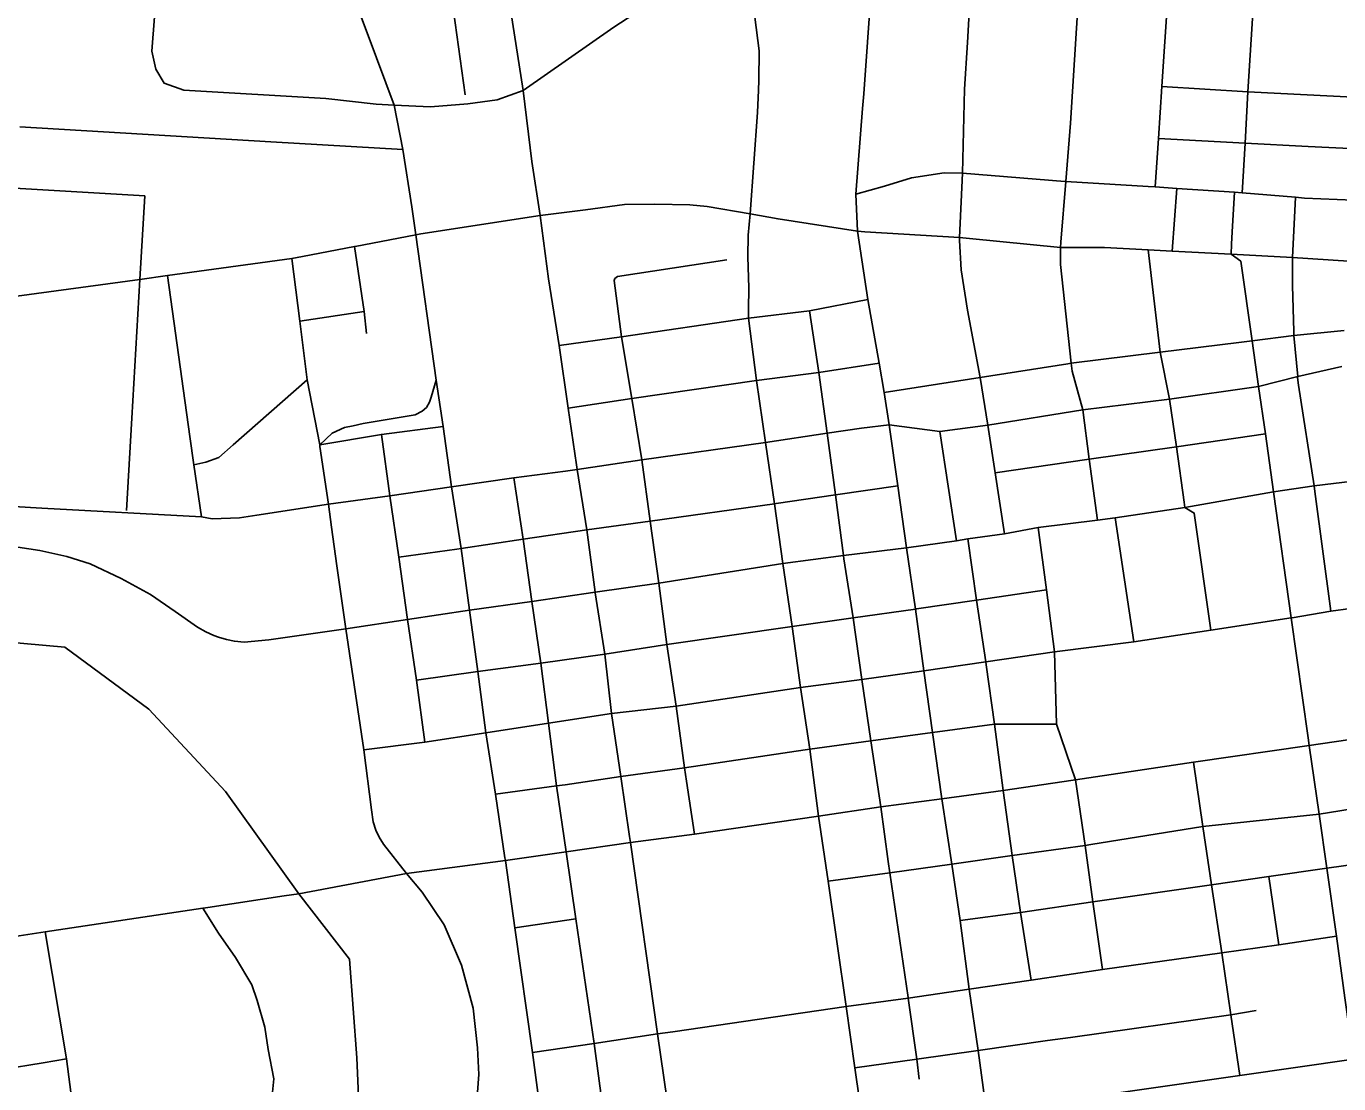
# Model space of a CAD drawing. Extents: x 1729596 to 1934326, y 644115 to 911751.
# Drawn here: x 1825769 to 1830964, y 714125 to 718312 of the extents above; entities that cross this region are included whole.
import ezdxf

# ---------------------------------------------------------------- set-up
doc = ezdxf.new("R2010")
doc.units = 0
for name, color, linetype in [('GM_X_City_Street', 7, 'Continuous'), ('GM_X_State_Route', 7, 'Continuous'), ('GM_X_Township', 7, 'Continuous'), ('GM_X_US_Route', 7, 'Continuous')]:
    doc.layers.add(name, color=color, linetype=linetype)

msp = doc.modelspace()

# ---------------------------------------------------------------- linework, layer by layer
at = {"layer": 'GM_X_City_Street'}
for points in [[(1829864.5, 717457.2), (1829883.8, 717697.1), (1829902.3, 717928.1), (1829949.6, 718681), (1829954.9, 718783.2), (1829963, 718939.6), (1829968.9, 718991.1)], [(1829494.3, 718246.7), (1829505.4, 718435.4), (1829558.9, 718871.4)], [(1827947.3, 716575.2), (1827913.9, 716799.2), (1827877.9, 717047.6), (1827836.6, 717311.1), (1827803.1, 717561.9), (1827770.5, 717776.8), (1827736.1, 718057.6), (1827667.9, 718498), (1827635.7, 718731.5), (1827625.4, 718808.1)], [(1830237.2, 717675.6), (1830251.3, 717866.8), (1830263.8, 718073.6), (1830310, 718764)], [(1830582.1, 717652.2), (1830593.4, 717848.4), (1830604.3, 718052.6), (1830627.3, 718403.7), (1830645.3, 718685.7)], [(1826288.1, 718503.9), (1826265.7, 718212.8), (1826282.2, 718141.1), (1826315.3, 718085.9), (1826392.5, 718058.3), (1826955.1, 718025.3), (1827153.7, 718003.2), (1827224.8, 717999.5), (1827368.8, 717992.2), (1827516.9, 718004.8), (1827633.5, 718019.8), (1827736.1, 718057.6), (1828094.7, 718307.7), (1828339.8, 718469.3)], [(1827121.9, 718275.5), (1827053.8, 718458.6), (1827054.4, 718469.9)], [(1827506.3, 718040.4), (1827447.5, 718468.7)], [(1827664, 715019.2), (1827626.9, 715271.3), (1827588.7, 715513.5), (1827557.1, 715756.7), (1827522.9, 716000.2), (1827490, 716244.3), (1827452.8, 716488.3), (1827418.8, 716727.4), (1827392, 716910.3), (1827310.9, 717486), (1827294.6, 717597), (1827259.5, 717823.9), (1827224.8, 717999.5), (1827121.9, 718275.5)], [(1829463.7, 717462.8), (1829463.1, 717475.6), (1829475.3, 717729.6), (1829483.4, 718062.9), (1829494.3, 718246.7)], [(1830263.8, 718073.6), (1830604.3, 718052.6), (1831048.3, 718029.6)], [(1825742.9, 717912.8), (1826736.6, 717854.5)], [(1830251.3, 717866.8), (1830593.4, 717848.4), (1830842.9, 717835.8), (1831035.3, 717826.8)], [(1826736.6, 717854.5), (1827259.5, 717823.9)], [(1824757.4, 717730.6), (1824993.8, 717730.7), (1825677.7, 717673.2), (1826238.2, 717640.7)], [(1829052.9, 717647.4), (1829166.3, 717678.5), (1829273, 717711.9), (1829401.9, 717731.9), (1829475.3, 717729.6), (1829879.7, 717697.3), (1829883.8, 717697.1), (1830210.6, 717677.4), (1830237.2, 717675.6), (1830323.8, 717669.9), (1830551.6, 717654.8), (1830582.1, 717652.2), (1830792.6, 717634.6), (1830829.3, 717631.6), (1831022.3, 717623.2)], [(1830305.3, 717421.6), (1830323.8, 717669.9)], [(1826218.1, 717309.2), (1826238.2, 717640.7)], [(1827331.1, 717489.1), (1827803.1, 717561.9), (1827983, 717585.3), (1828137.3, 717606.2), (1828257.2, 717607.2), (1828395.2, 717605), (1828463.7, 717597.8), (1828635, 717568.5), (1828745.2, 717548.9), (1829059.8, 717499.8), (1829088.4, 717498.1)], [(1830542.3, 717498), (1830551.6, 717654.8)], [(1830786.2, 717102.6), (1830781.1, 717285.1), (1830781.3, 717396.7), (1830792.6, 717634.6)], [(1827070.4, 717439.8), (1827310.9, 717486), (1827331.1, 717489.1)], [(1829088.4, 717498.1), (1829463.1, 717475.6), (1829502.5, 717471.7)], [(1829641, 716301.6), (1829604.5, 716543.8), (1829575, 716732.2), (1829544.7, 716920.5), (1829495.3, 717187), (1829469.1, 717347.2), (1829463.7, 717462.8)], [(1829502.5, 717471.7), (1829862.8, 717435.6), (1829915.7, 717435.6)], [(1830010, 716356.2), (1829976.8, 716597.6), (1829951.6, 716793.3), (1829908.5, 716945.5), (1829905.1, 716977.1), (1829862.8, 717367.8), (1829862.8, 717435.6), (1829864.5, 717457.2)], [(1830843, 715494.2), (1830776.7, 715968.9), (1830706, 716467.7), (1830674.1, 716697.6), (1830646.1, 716885.5), (1830621.3, 717066.6), (1830576.2, 717380.9), (1830538.3, 717409.4), (1830539.3, 717448.2), (1830542.3, 717498)], [(1825652.9, 717232.3), (1826218.1, 717309.2), (1826327.4, 717324.8), (1826820.1, 717392.5), (1826861.8, 717400.3)], [(1826861.8, 717400.3), (1827068.1, 717439.4), (1827070.4, 717439.8)], [(1827116.2, 717094.7), (1827106.8, 717182.9), (1827068.1, 717439.4)], [(1829915.7, 717435.6), (1830037.2, 717435.6), (1830209.9, 717426.6), (1830305.3, 717421.6), (1830538.3, 717409.4), (1830781.3, 717396.7), (1831003.5, 717381.9)], [(1830352.2, 716426.8), (1830321.7, 716647), (1830294.5, 716835.6), (1830258.1, 717021.6), (1830209.9, 717426.6)], [(1826881, 716912), (1826851.7, 717144.2), (1826820.1, 717392.5)], [(1828098.6, 717313.3), (1828109, 717320.9), (1828542.1, 717386.2)], [(1826165.7, 716394.2), (1826186.6, 716759.3), (1826218.1, 717309.2)], [(1826416.9, 716687.4), (1826327.4, 717324.8)], [(1828382.8, 715322.9), (1828375.1, 715376.1), (1828341.6, 715620.2), (1828305.1, 715863.5), (1828272.8, 716106.7), (1828239.1, 716351.9), (1828206.1, 716595), (1828165.6, 716838.4), (1828125.6, 717082.4), (1828095.8, 717305), (1828098.6, 717313.3)], [(1827877.9, 717047.6), (1828125.6, 717082.4), (1828627.4, 717155.7), (1828868.8, 717185.2), (1829099.8, 717229.7)], [(1826851.7, 717144.2), (1827106.8, 717182.9)], [(1829005.9, 716202.4), (1829003.9, 716215.7), (1828971.7, 716457), (1828939.6, 716700.9), (1828906.6, 716941.3), (1828868.8, 717185.2)], [(1830568.8, 717060.1), (1830621.3, 717066.6), (1830786.6, 717087.4), (1830986.1, 717107.4)], [(1830805.7, 716891.2), (1830801.1, 716920.6), (1830802.9, 716924.7), (1830786.6, 717087.4), (1830786.6, 717088.3), (1830786.2, 717102.6)], [(1829891.5, 716975), (1829905.1, 716977.1), (1830258.1, 717021.6), (1830568.8, 717060.1)], [(1827913.9, 716799.2), (1828165.6, 716838.4), (1828659.7, 716908.8), (1828906.6, 716941.3), (1829144.6, 716977.8)], [(1829165.3, 716861.5), (1829544.7, 716920.5), (1829891.5, 716975)], [(1826432.5, 716575.8), (1826480.4, 716585.9), (1826530.8, 716603.8), (1826587.4, 716653.9), (1826881.1, 716911.6)], [(1826931.6, 716647.8), (1826930.8, 716653.9), (1826881.1, 716911.6), (1826881, 716912)], [(1827392, 716910.3), (1827371.8, 716843.7), (1827364.5, 716822.9), (1827353.1, 716802), (1827336.4, 716787.4), (1827308.3, 716772.9), (1827103.1, 716738.5), (1827063.4, 716730.2)], [(1830870.2, 716470.2), (1830867.3, 716492.2), (1830805.7, 716891.2)], [(1827063.4, 716730.2), (1827028.1, 716722.9), (1826980.2, 716700), (1826930.8, 716653.9)], [(1826930.8, 716653.9), (1827175, 716695.4), (1827418.8, 716727.4)], [(1826462.9, 716369), (1826432.5, 716575.8), (1826416.9, 716687.4)], [(1827346.3, 715477.4), (1827313.2, 715722.8), (1827277.6, 715962.4), (1827244.3, 716209.6), (1827208.7, 716451.8), (1827175, 716695.4)], [(1829451.8, 716274.7), (1829385.8, 716707)], [(1829604.5, 716543.8), (1829976.8, 716597.6), (1830321.7, 716647), (1830674.1, 716697.6)], [(1826977.7, 716328.3), (1826965.1, 716419.9), (1826931.6, 716647.8)], [(1828020.9, 716067.8), (1828020.4, 716071.6), (1827988.2, 716317.2), (1827950.1, 716556.8), (1827947.3, 716575.2)], [(1827906, 715043.1), (1827867.8, 715303.7), (1827835.6, 715552.3), (1827805.4, 715790.5), (1827770.4, 716034.2), (1827735.6, 716280.8), (1827699.2, 716523.8)], [(1828737.8, 716421.5), (1828971.7, 716457), (1829219.1, 716491.7)], [(1830933.3, 715995.3), (1830870.2, 716470.2)], [(1827988.2, 716317.2), (1828239.1, 716351.9), (1828731.3, 716420.5), (1828737.8, 716421.5)], [(1830458.1, 715921.1), (1830392.3, 716383.9), (1830355.1, 716406), (1830352.2, 716426.8)], [(1830152.7, 715874.1), (1830079.5, 716365.6)], [(1827136.1, 715209.6), (1827105.5, 715446.6), (1827033.4, 715925.7), (1826998.6, 716175.7), (1826977.7, 716328.3)], [(1827473.3, 716241.9), (1827490, 716244.3), (1827735.6, 716280.8), (1827988.2, 716317.2)], [(1829922.9, 715327.9), (1829847.3, 715547.8), (1829838.8, 715835), (1829807.3, 716080), (1829774, 716326.4)], [(1829568.9, 715783.8), (1829567.2, 715795.5), (1829529.9, 716039.4), (1829496, 716281.6)], [(1827244.3, 716209.6), (1827473.3, 716241.9)], [(1828763.4, 716184.4), (1829003.9, 716215.7), (1829253.9, 716246.9)], [(1829152.3, 715220.9), (1829111.5, 715482.2), (1829076.8, 715725.2), (1829042, 715969.1), (1829005.9, 716202.4)], [(1828157, 715103.2), (1828122.7, 715340.7), (1828085.6, 715590.7), (1828058.8, 715825.2), (1828020.9, 716067.8)], [(1829293.1, 716004.5), (1829529.9, 716039.4), (1829807.3, 716080)], [(1828058.8, 715825.2), (1828305.1, 715863.5), (1828800.7, 715935.3), (1829042, 715969.1), (1829288.6, 716003.9), (1829293.1, 716004.5)], [(1831089.4, 716016.3), (1830933.3, 715995.3), (1830779.4, 715969.4)], [(1830779.4, 715969.4), (1830776.7, 715968.9), (1830458.1, 715921.1), (1830152.7, 715874.1), (1829838.8, 715835), (1829567.2, 715795.5), (1829322.4, 715759.9), (1829076.8, 715725.2), (1828833.7, 715693.1), (1828341.6, 715620.2), (1828085.6, 715590.7), (1827835.6, 715552.3), (1827588.7, 715513.5), (1827346.3, 715477.4), (1827105.5, 715446.6)], [(1827313.2, 715722.8), (1827557.1, 715756.7), (1827805.4, 715790.5), (1828058.8, 715825.2)], [(1829635.8, 715285.1), (1829602, 715548.1), (1829568.9, 715783.8)], [(1828852.7, 715447.4), (1828870.2, 715450), (1829111.5, 715482.2), (1829356.3, 715516), (1829602, 715548.1), (1829847.3, 715547.8)], [(1831156.5, 713265.5), (1831122.4, 713485.2), (1831083.7, 713734.2), (1831058.1, 713985.3), (1831022.6, 714221.6), (1830988.9, 714464.6), (1830954.9, 714708.8), (1830916.9, 714978), (1830886.5, 715191.4), (1830847.2, 715464.4), (1830843, 715494.2)], [(1828122.7, 715340.7), (1828375.1, 715376.1), (1828852.7, 715447.4)], [(1830573.1, 714157), (1830537.8, 714397.9), (1830501.5, 714642.8), (1830461.3, 714912.4), (1830426.9, 715142.8), (1830389.2, 715397.3)], [(1827902.5, 715308.7), (1828122.7, 715340.7)], [(1828413.5, 715113.4), (1828382.8, 715322.9)], [(1830029, 714576.8), (1829990.7, 714844.8), (1829960.2, 715068.4), (1829922.9, 715327.9)], [(1830916.9, 714978), (1831520.4, 715062.6), (1832036.7, 715135.2), (1832206.6, 715168.3), (1833005.3, 715283.8), (1833094.2, 715296.8), (1833138.5, 715303.5), (1833203.5, 715323.3), (1833259.9, 715332.4), (1833428.7, 715347.6)], [(1827626.9, 715271.3), (1827867.8, 715303.7), (1827902.5, 715308.7)], [(1829746.9, 714534.2), (1829705.2, 714803.3), (1829671.4, 715029), (1829635.8, 715285.1)], [(1829983.6, 715072.1), (1830426.9, 715142.8), (1830886.5, 715191.4), (1831491, 715289.1)], [(1829181.1, 715005.1), (1829152.3, 715220.9)], [(1827542.2, 713916.3), (1827560.6, 714160.9), (1827555, 714267.2), (1827537.6, 714423.8), (1827492.2, 714594.5), (1827422.7, 714753.3), (1827336.7, 714882.8), (1827273.9, 714956.5), (1827183.1, 715072.8), (1827166.5, 715101), (1827153.2, 715129.1), (1827142.3, 715161.2), (1827136.1, 715209.6)], [(1828330.6, 713884.9), (1828267.5, 714322), (1828160.4, 715080.2), (1828157, 715103.2)], [(1828943.1, 714926.6), (1829187, 714960.4), (1829432.7, 714994.3), (1829671.4, 715029), (1829960.2, 715068.4), (1829983.6, 715072.1)], [(1828142, 711635.6), (1828132.5, 711739.3), (1828122.3, 711824.6), (1828052.2, 712308), (1828018.9, 712546.4), (1827982.5, 712789.6), (1827948.2, 713033.7), (1827914.4, 713277.6), (1827838, 713763.4), (1827773.3, 714248), (1827703.5, 714742.6), (1827665.5, 715008.9), (1827664, 715019.2)], [(1828294.7, 712337.6), (1828260.4, 712582.8), (1828224.9, 712824.5), (1828189.9, 713068.6), (1828156.1, 713311.4), (1828120.6, 713555.2), (1828086.4, 713799.5), (1828048.5, 714047.3), (1828016.7, 714283.7), (1827944.5, 714778), (1827906, 715043.1)], [(1829259.6, 714466.4), (1829187, 714960.4), (1829181.1, 715005.1)], [(1829465.7, 714770.4), (1829705.2, 714803.3), (1829990.7, 714844.8), (1830461.3, 714912.4), (1830687.7, 714945.7), (1830916.9, 714978)], [(1830727.6, 714675), (1830687.7, 714945.7)], [(1826662.4, 713694.7), (1826663.1, 713697), (1826708.8, 713805.2), (1826727.2, 713933.5), (1826748.4, 714143.6), (1826726.4, 714260.7), (1826712.9, 714348.2), (1826683, 714453.8), (1826661.2, 714516.9), (1826597.7, 714624.8), (1826529.9, 714720.7), (1826468.1, 714819.9)], [(1827703.5, 714742.6), (1827944.5, 714778)], [(1826111.4, 713027.8), (1826065.1, 713276), (1826032.1, 713507), (1825989, 713759.1), (1825958.5, 713990.1), (1825928.3, 714222.9), (1825843.5, 714725.6)], [(1830954.9, 714708.8), (1830727.6, 714675), (1830501.5, 714642.8), (1830029, 714576.8), (1829746.9, 714534.2), (1829501.3, 714498.6), (1829259.9, 714463.9), (1829015.1, 714430.1), (1828328.5, 714330.8)], [(1829303.7, 714142.8), (1829294, 714222.1), (1829259.9, 714463.9), (1829259.6, 714466.4)], [(1829049.2, 714187.5), (1829294, 714222.1), (1829536.8, 714256.5), (1829811.8, 714295.6), (1829902.9, 714308.2), (1830537.8, 714397.9), (1830637.4, 714415.3)], [(1828328.5, 714330.8), (1828267.5, 714322), (1828016.7, 714283.7), (1827773.3, 714248)], [(1825509.3, 714155), (1825835.2, 714207.8)], [(1825835.2, 714207.8), (1825928.3, 714222.9)], [(1829569.8, 714012.5), (1830102.3, 714089.8), (1830573.1, 714157), (1831022.6, 714221.6), (1831054.8, 714226.2)]]:
    msp.add_lwpolyline(points, dxfattribs=at)
at = {"layer": 'GM_X_State_Route'}
for points in [[(1830976.8, 716964), (1830802.9, 716924.7), (1830646.1, 716885.5), (1830294.5, 716835.6), (1829951.6, 716793.3), (1829575, 716732.2), (1829385.8, 716707), (1829185.3, 716733.9)], [(1829253.9, 716246.9), (1829451.8, 716274.7), (1829496, 716281.6), (1829641, 716301.6), (1829774, 716326.4), (1830010, 716356.2), (1830079.5, 716365.6), (1830355.1, 716406), (1830706, 716467.7), (1830867.3, 716492.2), (1831019.9, 716511.1)]]:
    msp.add_lwpolyline(points, dxfattribs=at)
at = {"layer": 'GM_X_Township'}
msp.add_lwpolyline([(1825271.1, 715910.8), (1825921.4, 715853), (1826253.8, 715607.4), (1826557.3, 715282.2), (1826848.1, 714877), (1827048.6, 714617.5), (1827077.6, 714227.3), (1827092, 713895), (1826987.8, 713645.9), (1826788.5, 713273.5), (1826586.2, 712999), (1826454.7, 712861.4), (1826268.3, 712666.5), (1825921.5, 712420.8), (1825560.2, 712261.8)], dxfattribs=at)
at = {"layer": 'GM_X_US_Route'}
for points in [[(1828540.6, 719350.3), (1828585, 718971.5), (1828593.4, 718902.3), (1828595.9, 718875.1), (1828652.8, 718347.8), (1828670.6, 718214.5), (1828668.3, 718096.6), (1828667, 718059)], [(1829083.9, 718044.6), (1829129.9, 718677.9), (1829129.9, 718752.5), (1829129.7, 718753)], [(1828667, 718059), (1828663.9, 717969.8), (1828635, 717568.5), (1828626.4, 717484.3), (1828625.2, 717399.1), (1828629.7, 717275.4), (1828628.1, 717190.6)], [(1829185.3, 716733.9), (1829185.3, 716733.9), (1829165.3, 716861.5), (1829144.6, 716977.8), (1829099.8, 717229.7), (1829059.8, 717499.8), (1829052.9, 717647.4), (1829079.6, 717985.4), (1829083.9, 718044.6)], [(1828628.1, 717190.6), (1828627.4, 717155.7), (1828659.7, 716908.8), (1828694.8, 716663.6)], [(1829185.3, 716733.9), (1829075, 716720.9), (1828939.6, 716700.9), (1828694.8, 716663.6)], [(1829253.9, 716246.9), (1829219.1, 716491.7), (1829185.3, 716733.9)], [(1828694.8, 716663.6), (1828206.1, 716595), (1827950.1, 716556.8), (1827903, 716550.6)], [(1828694.8, 716663.6), (1828731.3, 716420.5), (1828763.4, 716184.4)], [(1823699.3, 716517.7), (1823873.9, 716478.9), (1824176.9, 716389.5), (1824401.9, 716334.1), (1824535.1, 716301.6), (1824632.6, 716288.8), (1824829.7, 716266), (1825031.9, 716255.8), (1825359.2, 716260.1), (1825598.7, 716261.9), (1825735, 716249.7), (1825822.2, 716235.8), (1825929.5, 716212.4), (1826021.4, 716183.1), (1826144.3, 716125.5), (1826260.2, 716061.4), (1826358.2, 715993.9)], [(1827903, 716550.6), (1827699.2, 716523.8), (1827452.8, 716488.3), (1827208.7, 716451.8), (1826965.1, 716419.9), (1826681.8, 716375.9)], [(1825830.1, 716404), (1825607.8, 716416.3), (1825193.4, 716443.3), (1824854.8, 716462.4), (1824535.4, 716480.6), (1824456.5, 716486.7)], [(1826681.8, 716375.9), (1826612.7, 716365.2), (1826505, 716361.7), (1826462.9, 716369), (1825830.1, 716404)], [(1829392.7, 715253), (1829392.7, 715253), (1829356.3, 715516), (1829322.4, 715759.9), (1829288.6, 716003.9), (1829253.9, 716246.9)], [(1828020.4, 716071.6), (1828272.8, 716106.7), (1828763.4, 716184.4)], [(1828763.4, 716184.4), (1828800.7, 715935.3), (1828833.7, 715693.1), (1828870.2, 715450), (1828905.1, 715184.5)], [(1827522.9, 716000.2), (1827770.4, 716034.2), (1828020.4, 716071.6)], [(1827033.4, 715925.7), (1827277.6, 715962.4), (1827522.9, 716000.2)], [(1826358.2, 715993.9), (1826446.8, 715932.9), (1826479.8, 715913.8), (1826511.1, 715899), (1826529.3, 715893), (1826561.4, 715883.4), (1826592.7, 715876.5), (1826630.9, 715873), (1826729, 715881.7), (1826877.4, 715903.4), (1827033.4, 715925.7)], [(1829912.5, 715326.3), (1829922.9, 715327.9), (1830389.2, 715397.3), (1830847.2, 715464.4), (1831163.1, 715510.3)], [(1829392.7, 715253), (1829635.8, 715285.1), (1829912.5, 715326.3)], [(1828905.1, 715184.5), (1829152.3, 715220.9), (1829392.7, 715253)], [(1829569.8, 714012.5), (1829536.8, 714256.5), (1829501.3, 714498.6), (1829465.7, 714770.4), (1829432.7, 714994.3), (1829392.7, 715253)], [(1828160.4, 715080.2), (1828413.5, 715113.4), (1828905.1, 715184.5)], [(1828905.1, 715184.5), (1828943.1, 714926.6), (1829015.1, 714430.1), (1829049.2, 714187.5), (1829084.6, 713941.4)], [(1827273.9, 714956.5), (1827273.9, 714956.5), (1827665.5, 715008.9), (1827906, 715043.1), (1828160.4, 715080.2)], [(1826478.3, 714821.4), (1826487.7, 714822.8), (1826789.7, 714868.4), (1826848.1, 714877), (1827273.9, 714956.5)], [(1823071.8, 714296), (1823372.3, 714347.6), (1823650.4, 714381.2), (1823927.7, 714423.8), (1824090.7, 714450.4), (1824342.2, 714490.4), (1824411.3, 714501.6), (1824593.7, 714530), (1824715.9, 714549.2), (1824803.1, 714568.6), (1825430.7, 714663.4), (1825843.5, 714725.6), (1826468.1, 714819.9), (1826478.3, 714821.4)]]:
    msp.add_lwpolyline(points, dxfattribs=at)

doc.saveas('drawing.dxf')
